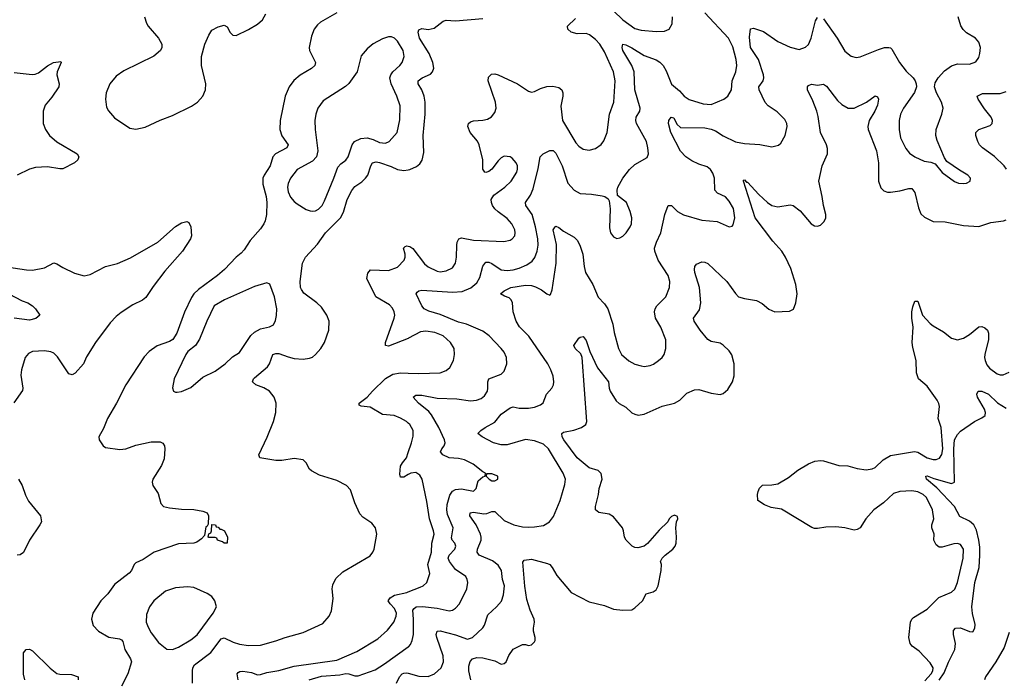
# Model space of a CAD drawing. Header units: inches. Extents: x 1682530 to 1839546, y 640742 to 791647.
# Tile 736 of 923: x 1827446 to 1833918, y 694414 to 698752. Entities that reach past the tile are written whole.
import ezdxf

# ---------------------------------------------------------------- set-up
doc = ezdxf.new("R2010")
doc.units = ezdxf.units.IN
doc.header["$MEASUREMENT"] = 0
doc.layers.add('B8629', color=7, linetype='Continuous')
doc.layers.add('B8639', color=7, linetype='Continuous')

msp = doc.modelspace()

# ---------------------------------------------------------------- linework, layer by layer
at = {"layer": 'B8629', "color": 5}
for points, elevation in [([(1829530, 698797), (1829424.3, 698735.7), (1829402.6, 698717.4), (1829381.1, 698690), (1829363.1, 698643.1), (1829349.1, 698570), (1829350.3, 698550), (1829390.3, 698470), (1829387, 698450), (1829363.1, 698430), (1829290, 698387.1), (1829247.9, 698352.1), (1829216.9, 698310), (1829190, 698249.3), (1829158.6, 698090), (1829156, 698030), (1829168.8, 697988.8), (1829211.7, 697930), (1829201.1, 697910), (1829127, 697870), (1829109.3, 697850.7), (1829092.2, 697790), (1829052.1, 697730), (1829044.1, 697710), (1829044.5, 697670), (1829065.7, 697590), (1829070.2, 697550), (1829068.6, 697470), (1829060.6, 697430), (1829051.8, 697410), (1829030, 697375.6), (1828960.6, 697299.4), (1828921.6, 697238.4), (1828902.8, 697217.2), (1828868.9, 697190), (1828791.4, 697110), (1828745.8, 697070), (1828621.2, 696978.8), (1828590.1, 696950), (1828574.4, 696925.6), (1828530, 696827.8), (1828479.2, 696690), (1828453.2, 696650), (1828430, 696635.5), (1828350, 696606.5), (1828296.9, 696570), (1828264.4, 696535.6), (1828144.2, 696350), (1828082, 696230), (1828022.8, 696130), (1827996.5, 696063.5), (1827965.5, 696010), (1827968.7, 695988.7), (1827994.8, 695950), (1828010, 695939.1), (1828105.4, 695925.4), (1828144, 695930), (1828210, 695953.8), (1828310, 695976.5), (1828370, 695976.9), (1828387.9, 695967.9), (1828397.8, 695950), (1828400.2, 695930), (1828394.8, 695865.2), (1828378.7, 695821.3), (1828320.5, 695730), (1828316.3, 695710), (1828322, 695690), (1828356.9, 695636.9), (1828374.9, 695570), (1828391.9, 695551.9), (1828430, 695542.4), (1828510, 695532.4), (1828590, 695530.4), (1828650, 695520.7), (1828678, 695510), (1828686.8, 695490), (1828684.7, 695435.3), (1828678, 695422), (1828670, 695418), (1828659.8, 695360.2), (1828642, 695338), (1828610, 695316.2), (1828590.3, 695309.7), (1828490, 695306.4), (1828330, 695249.8), (1828256.9, 695203.1), (1828210, 695180.4), (1828198.9, 695170), (1828180.3, 695130), (1828166.5, 695113.5), (1828070, 695036.9), (1828024.5, 694975.5), (1827979.6, 694930), (1827927.2, 694850), (1827918, 694810), (1827929.1, 694769.1), (1827963.8, 694730), (1828032.4, 694692.4), (1828101.1, 694681.1), (1828114.5, 694674.5), (1828123.5, 694663.5), (1828138.3, 694610), (1828175, 694550), (1828181.2, 694530), (1828156.6, 694450), (1828114.4, 694370)], 620), ([(1828267.2, 698770), (1828279, 698730), (1828290.2, 698710), (1828357.6, 698630), (1828379.7, 698590), (1828381.2, 698570), (1828371.4, 698550), (1828327.5, 698512.5), (1828130, 698415.5), (1828080, 698380), (1828039, 698330), (1828014.7, 698270), (1828009.3, 698230), (1828017.1, 698177.1), (1828030, 698153.7), (1828070, 698106), (1828170, 698038.4), (1828210, 698032.4), (1828270, 698046), (1828368.8, 698091.2), (1828450, 698121.2), (1828575.9, 698184.1), (1828614, 698210), (1828649.6, 698250), (1828668, 698290), (1828669.7, 698330), (1828642, 698450), (1828640.3, 698510), (1828663.9, 698590), (1828690, 698650.6), (1828710, 698682.4), (1828750, 698705.7), (1828790, 698716.4), (1828810, 698704), (1828830, 698667.3), (1828847.3, 698650), (1828870, 698648.2), (1828950, 698686.4), (1829010, 698722.3), (1829041, 698750), (1829063.5, 698790)], 620), ([(1827410, 698405.5), (1827528.6, 698391.4), (1827546.9, 698393.1), (1827570, 698402.4), (1827630, 698448.2), (1827667.6, 698470), (1827716.7, 698476.7), (1827719.1, 698470), (1827691.7, 698410), (1827691, 698389), (1827706.4, 698330), (1827704, 698310), (1827657.8, 698242.2), (1827613.8, 698190), (1827601.5, 698150), (1827600.9, 698070), (1827615.6, 698030), (1827642.8, 697990), (1827690, 697948.4), (1827823.1, 697870), (1827834.7, 697850), (1827828.9, 697830), (1827806.4, 697810), (1827730, 697771.6), (1827710, 697770.7), (1827630, 697785.2), (1827550, 697781), (1827510, 697768.3), (1827430, 697729.2)], 580), ([(1828581.7, 694390), (1828581.3, 694470), (1828584.1, 694490), (1828595.2, 694510), (1828701.7, 694590), (1828770, 694680.6), (1828790, 694688.1), (1828850, 694659.1), (1828890, 694646.5), (1828950, 694637.8), (1829030, 694638.4), (1829130, 694667), (1829190, 694689.5), (1829310, 694721.2), (1829438.5, 694781.5), (1829480.5, 694830), (1829494.9, 694865.1), (1829506.3, 694946.3), (1829499.7, 695010), (1829505.1, 695034.9), (1829523.6, 695076.4), (1829570, 695120.9), (1829750, 695227.4), (1829767.2, 695250), (1829775.3, 695270), (1829793.5, 695370), (1829785.4, 695410), (1829760.4, 695440.4), (1829701.7, 695481.7), (1829682.6, 695502.6), (1829650, 695575.6), (1829619.7, 695659.7), (1829594, 695690), (1829530, 695721.5), (1829417.5, 695757.5), (1829364.8, 695784.8), (1829350, 695796.2), (1829330, 695838), (1829310, 695856.9), (1829250, 695865.7), (1829170, 695854), (1829130, 695853.8), (1829024.5, 695870), (1829016.9, 695890), (1829073.1, 696006.9), (1829114.5, 696110), (1829129, 696170), (1829131.6, 696230), (1829118.9, 696270), (1829088.3, 696308.3), (1829050, 696331.2), (1828998.7, 696350), (1828976.8, 696370), (1828983.1, 696390), (1828990, 696397.2), (1829074.6, 696470), (1829087.9, 696490), (1829110, 696550.2), (1829130, 696557.7), (1829150, 696555.9), (1829210, 696534), (1829250, 696525), (1829310, 696520.2), (1829350, 696525.3), (1829370, 696533.4), (1829390.7, 696549.3), (1829424.4, 696590), (1829448.6, 696630), (1829478, 696710), (1829480.4, 696770), (1829466, 696810), (1829430, 696860.5), (1829398.9, 696890), (1829314.6, 696954.6), (1829297.6, 696977.6), (1829291.7, 696991.7), (1829289.1, 697030), (1829306, 697150), (1829324.8, 697190), (1829404.3, 697275.7), (1829455.9, 697350), (1829554.8, 697450), (1829574.1, 697485.9), (1829597.7, 697570), (1829630, 697627.8), (1829650, 697655.6), (1829694.6, 697685.4), (1829719.8, 697710), (1829733.3, 697730), (1829753.6, 697790), (1829764.7, 697810), (1829790, 697817.8), (1829810, 697813.4), (1829887.2, 697787.2), (1829930, 697766.5), (1829970, 697759.2), (1830000, 697764.1)], 620), ([(1827331.2, 697131.2), (1827490, 697106.7), (1827530, 697104.4), (1827610, 697119.5), (1827670, 697152.9), (1827690, 697147.4), (1827730, 697121.5), (1827805.4, 697085.4), (1827870, 697067.6), (1827910, 697075.5), (1828010, 697129.3), (1828090, 697149.3), (1828175, 697185), (1828355.1, 697290), (1828470, 697392.2), (1828510, 697416.3), (1828544.7, 697424.7), (1828557.3, 697417.3), (1828570.4, 697390.4), (1828574.6, 697330), (1828568, 697310), (1828516.9, 697230), (1828400.8, 697099.2), (1828322.4, 696997.6), (1828274.8, 696925.2), (1828252.5, 696907.5), (1828190, 696877.1), (1828113.9, 696826.1), (1828080.2, 696799.8), (1828041.2, 696758.8), (1827943.5, 696630), (1827885.9, 696534.1), (1827866.5, 696490), (1827810, 696428), (1827790, 696416.9), (1827770, 696423.6), (1827693.9, 696533.9), (1827670, 696558.7), (1827650, 696568.7), (1827610, 696575), (1827530, 696569.7), (1827503.8, 696556.2), (1827481.7, 696530), (1827457, 696450), (1827453.7, 696413.7), (1827467.6, 696330), (1827465.3, 696314.7), (1827408, 696232)], 580), ([(1830000, 696656.5), (1829870, 696606), (1829850, 696609.5), (1829849.8, 696630), (1829906.4, 696790), (1829910.8, 696810), (1829907.2, 696830), (1829895.7, 696855.7), (1829877.1, 696877.1), (1829786, 696930), (1829728.3, 697050), (1829733.9, 697086.1), (1829753, 697107), (1829870, 697102.3), (1829930, 697125), (1829972.5, 697170), (1829979.8, 697190), (1829980.3, 697210), (1829969.6, 697250.4), (1829978.9, 697261.1), (1829990, 697264.9), (1830000, 697262.9)], 580), ([(1827375.5, 696950), (1827462.8, 696902.8), (1827498.8, 696890), (1827530.6, 696870), (1827550.8, 696850), (1827578, 696810), (1827552.8, 696787.2), (1827510, 696776), (1827410, 696789.7)], 560), ([(1830000, 696098.9), (1829988, 696110), (1829950, 696132.7), (1829908.3, 696148.3), (1829830, 696155.8), (1829750, 696204.7), (1829691.5, 696211.5), (1829678, 696218), (1829677.6, 696230), (1829730, 696269.2), (1829764.2, 696310), (1829850, 696393.2), (1829898.8, 696421.2), (1829950, 696429.4), (1830000, 696427.4)], 580), ([(1830000, 695760.7), (1829970, 695743.5), (1829950, 695744.2), (1829944.5, 695764.5), (1829950, 695816.9), (1829961.6, 695838.4), (1829987.7, 695870), (1830000, 695906.5)], 580), ([(1827439, 695730), (1827463.2, 695690), (1827484.3, 695624.3), (1827505, 695585), (1827583.1, 695490), (1827588.5, 695450), (1827579.5, 695430), (1827510.2, 695329.8), (1827471.2, 695248.8), (1827450, 695234), (1827430, 695231.6)], 580), ([(1828882, 694410), (1828874.6, 694450), (1828881.1, 694458.9), (1828893.3, 694466.7), (1828912.2, 694467.8), (1828970, 694459.7), (1829010, 694444.1), (1829030, 694445.2), (1829070, 694459), (1829150, 694472.4), (1829250, 694500.9), (1829530, 694540.6), (1829663, 694597), (1829799.5, 694680.5), (1829862.8, 694737.2), (1829905, 694790), (1829921.4, 694830), (1829921.8, 694850), (1829910, 694880.4), (1829880.3, 694910), (1829868.9, 694930), (1829880.3, 694950), (1829910, 694966.7), (1829990, 694985.3), (1830000, 694989.3)], 580), ([(1827479.2, 694410), (1827471.6, 694448.4), (1827471.4, 694588.6), (1827489.2, 694610), (1827510, 694612), (1827530, 694601.1), (1827647.2, 694487.2), (1827690, 694453.5), (1827710, 694448.3), (1827786.1, 694446.1), (1827830.3, 694430), (1827830.2, 694410)], 580), ([(1829349.4, 694410.6), (1829430, 694435.5), (1829550, 694443.1), (1829590, 694451.9), (1829610, 694450.8), (1829650, 694437.4), (1829670, 694437.7), (1829782.6, 694477.4), (1829844.8, 694515.2), (1830000, 694627.4)], 560), ([(1829922.3, 694390), (1829942.2, 694430), (1829961, 694450), (1829970, 694455.8), (1829990, 694457.7), (1830000, 694454.9)], 540)]:
    msp.add_lwpolyline(points, dxfattribs=dict(at, elevation=elevation))
for points, elevation in [([(1829890, 698639.5), (1829870, 698639.5), (1829830, 698626), (1829770, 698592.7), (1829730, 698559.3), (1829690, 698514), (1829664.9, 698410), (1829610, 698333), (1829586.8, 698313.2), (1829441.1, 698218.9), (1829406, 698170), (1829393.4, 698130), (1829387, 698090), (1829388.7, 698030), (1829406.8, 697890), (1829398, 697850), (1829370, 697822), (1829270, 697766.6), (1829225.5, 697710), (1829210, 697674), (1829206.7, 697650), (1829210, 697620.7), (1829225.1, 697585.1), (1829250, 697555.8), (1829270, 697540.4), (1829330, 697503), (1829355.1, 697495.1), (1829370, 697492.2), (1829390, 697495.3), (1829410, 697505.7), (1829434.7, 697530), (1829450, 697560.5), (1829511.9, 697710), (1829537.3, 697782.7), (1829556.5, 697803.5), (1829590, 697828.8), (1829605.7, 697850), (1829631.5, 697928.5), (1829646.9, 697950), (1829689.2, 697970.8), (1829730, 697975.3), (1829770, 697964.8), (1829810, 697945.4), (1829850, 697939.1), (1829874.7, 697950), (1829928.2, 698010), (1829945.6, 698094.4), (1829945.9, 698185.9), (1829924.2, 698250), (1829888.4, 698330), (1829879.7, 698370), (1829884.7, 698390), (1829898, 698410), (1829945.4, 698450), (1829961, 698470), (1829973.7, 698510), (1829965.7, 698550), (1829930, 698611.8), (1829910, 698629.5)], 640), ([(1829070, 697022), (1828990, 696998.3), (1828792.7, 696910), (1828725.3, 696870), (1828675.9, 696770), (1828628.1, 696651.9), (1828601.6, 696610), (1828552.4, 696570), (1828537.4, 696550), (1828462, 696390), (1828451, 696331), (1828458, 696310), (1828470, 696302.8), (1828482, 696302), (1828510, 696308), (1828570, 696333.4), (1828650, 696402), (1828730, 696440.5), (1828797, 696490), (1828845.1, 696534.9), (1828890, 696563.8), (1828965.4, 696674.6), (1828990, 696697.6), (1829030, 696719.5), (1829087, 696733), (1829114, 696746), (1829126.6, 696773.4), (1829133.8, 696806.2), (1829135.6, 696850), (1829121.6, 696930), (1829090, 697012.7)], 640), ([(1828762, 695402), (1828770, 695402), (1828791.3, 695390), (1828811, 695350), (1828810, 695308.7), (1828790, 695309.2), (1828779, 695319), (1828746, 695330), (1828742, 695342), (1828730, 695346), (1828690, 695346), (1828686, 695350), (1828688.4, 695371.6), (1828702, 695378), (1828706, 695390), (1828708, 695432), (1828734, 695430), (1828738, 695418), (1828750, 695414)], 620), ([(1828550, 695023.5), (1828470, 695016.2), (1828405.6, 694994.4), (1828328.2, 694930), (1828300.4, 694890), (1828279.9, 694840.1), (1828278.5, 694790), (1828290, 694756.3), (1828310, 694719.3), (1828357.5, 694657.5), (1828413, 694613), (1828450, 694610.4), (1828490, 694624.9), (1828570, 694674.3), (1828612.1, 694707.9), (1828717.4, 694850), (1828739.6, 694890), (1828729.7, 694930), (1828710, 694959.6), (1828678.8, 694978.8), (1828590, 695017.2)], 640)]:
    msp.add_lwpolyline(points, close=True, dxfattribs=dict(at, elevation=elevation))
at = {"layer": 'B8639', "color": 5}
for points, elevation in [([(1831350, 698809.3), (1831410, 698750.2), (1831490, 698695), (1831530, 698684.1), (1831630, 698673.6), (1831683.5, 698676.5), (1831714.5, 698690), (1831735.5, 698724.5), (1831737.6, 698770)], 580), ([(1830000, 694627.4), (1830003.6, 694630), (1830015.9, 694644.1), (1830026.6, 694670), (1830033.8, 694710), (1830035.6, 694810), (1830029.2, 694870), (1830038.9, 694881.1), (1830051.8, 694890), (1830093.7, 694893.7), (1830190, 694883), (1830270, 694865.8), (1830290, 694868.9), (1830310, 694882), (1830336.9, 694910), (1830386, 695010), (1830391.1, 695050), (1830388.3, 695070), (1830378.7, 695090), (1830310, 695137.1), (1830270.6, 695190), (1830263.4, 695210), (1830269.8, 695230), (1830306, 695270), (1830313.8, 695290), (1830305.3, 695310), (1830289, 695330), (1830285.1, 695345.1), (1830294.5, 695410), (1830258.4, 695498.4), (1830253.3, 695530), (1830256.1, 695563.9), (1830273.9, 695626.1), (1830290, 695651.1), (1830310, 695662.5), (1830350, 695667.8), (1830430, 695650.7), (1830446.6, 695670), (1830460.5, 695719.5), (1830490, 695746), (1830506, 695750), (1830508, 695770), (1830490, 695779), (1830426, 695830), (1830370, 695857.4), (1830330, 695867.4), (1830270, 695869.8), (1830227.6, 695890), (1830211.5, 695910), (1830219.7, 695930), (1830235.4, 695950), (1830242.2, 695970), (1830239.2, 695990), (1830201.4, 696070), (1830152.7, 696152.7), (1830134.9, 696174.9), (1830066.9, 696230), (1830032.3, 696270), (1830050, 696282.4), (1830090, 696283.9), (1830190, 696262.7), (1830319, 696259), (1830410, 696244.6), (1830448.7, 696250), (1830478.8, 696261.2), (1830502.3, 696277.7), (1830520.5, 696310), (1830524.2, 696330), (1830522.4, 696370), (1830529.6, 696390), (1830610, 696420.3), (1830630, 696440.5), (1830647.1, 696490), (1830645.4, 696530), (1830630, 696566.6), (1830611.2, 696590), (1830532.7, 696672.7), (1830490, 696704.7), (1830382.9, 696750), (1830330, 696763.4), (1830210, 696813.6), (1830135.6, 696835.6), (1830105.1, 696850), (1830089.6, 696870), (1830051.6, 696950), (1830058.9, 696961.1), (1830069.3, 696970), (1830090, 696973.1), (1830290, 696961.2), (1830354.3, 696965.7), (1830410.4, 696989.6), (1830450, 697021.5), (1830470, 697057.6), (1830490, 697130.4), (1830510, 697157.2), (1830530, 697157.1), (1830550, 697149.2), (1830610, 697107.2), (1830650, 697102.5), (1830690, 697107.4), (1830730, 697118.6), (1830779, 697141), (1830815, 697165), (1830832, 697188), (1830848.4, 697230), (1830853.6, 697270), (1830852.5, 697310), (1830836.4, 697390), (1830813.9, 697470), (1830773.5, 697530), (1830769.7, 697550), (1830802.9, 697597.1), (1830820.4, 697639.6), (1830853.3, 697773.3), (1830867.1, 697850), (1830886.8, 697870), (1830930, 697892.4), (1830952.7, 697892.7), (1830970, 697875.3), (1831011.5, 697790), (1831050, 697676.4), (1831090, 697630.3), (1831130, 697609), (1831205.1, 697605.1), (1831274, 697594), (1831292, 697590), (1831314.8, 697574.8), (1831321, 697561), (1831327.9, 697507.9), (1831323.4, 697383.4), (1831330.3, 697350.3), (1831350, 697324), (1831370, 697313), (1831390, 697317.1), (1831410, 697328.4), (1831433, 697350), (1831459.7, 697390), (1831466.6, 697410), (1831469.6, 697450), (1831459.5, 697490), (1831434.5, 697550), (1831375.3, 697595.3), (1831372.7, 697630), (1831377, 697650), (1831409.7, 697710), (1831453.6, 697766.4), (1831490, 697799), (1831570, 697845.5), (1831579.6, 697870), (1831575.6, 697910), (1831565.4, 697950), (1831501.3, 698070), (1831495.2, 698090), (1831498.9, 698110), (1831522.3, 698150), (1831524.7, 698170), (1831488.7, 698291.3), (1831486, 698410), (1831470.4, 698450.4), (1831410.8, 698550), (1831405.5, 698570), (1831409.8, 698590.2), (1831430, 698587.6), (1831470, 698567.5), (1831550, 698516.6), (1831628.6, 698488.6), (1831653.5, 698473.5), (1831675.4, 698450), (1831695.6, 698415.6), (1831730, 698327.1), (1831783.1, 698283.1), (1831814, 698250), (1831846.8, 698226.8), (1831937.6, 698197.6), (1831990, 698194.4), (1832073.2, 698230), (1832101.2, 698250), (1832123.7, 698290), (1832129.6, 698350), (1832152.8, 698410), (1832159.7, 698450), (1832156, 698490), (1832133.9, 698573.9), (1832104.7, 698630), (1831950, 698796.3)], 560), ([(1830000, 694454.9), (1830070, 694435.6), (1830130, 694433.6), (1830173, 694450), (1830216.5, 694490), (1830231.4, 694530), (1830229.8, 694569.8), (1830187.1, 694690), (1830183.4, 694710), (1830189.1, 694730.9), (1830210, 694733.4), (1830310, 694706.8), (1830390, 694678), (1830422.2, 694690), (1830490, 694753.1), (1830500.7, 694770), (1830522.3, 694837.7), (1830580.5, 694890), (1830612.7, 694927.3), (1830626.6, 694970), (1830633, 695030), (1830619.3, 695070), (1830613.2, 695130), (1830590, 695166), (1830552.7, 695192.7), (1830466, 695230), (1830453.7, 695250), (1830455.3, 695270), (1830478.8, 695330), (1830479.3, 695350), (1830475.3, 695370), (1830445.7, 695430), (1830405.8, 695490), (1830408, 695510), (1830430, 695512.5), (1830497.9, 695502.1), (1830515.8, 695504.2), (1830550, 695517.2), (1830570, 695516.9), (1830630, 695458.6), (1830694, 695430), (1830750, 695417.2), (1830790, 695414.4), (1830830, 695416.1), (1830890, 695426.7), (1830927.8, 695450), (1830954.6, 695485.4), (1830997.8, 695590), (1831030, 695696), (1831032.9, 695730), (1831019, 695770), (1830922.5, 695930), (1830890, 695960.7), (1830830, 695982.5), (1830770, 695990.8), (1830650, 695956.8), (1830610, 695955.6), (1830560.9, 695970), (1830486, 696010), (1830458, 696030), (1830476.2, 696050), (1830505.7, 696070), (1830570, 696104.6), (1830610, 696158.9), (1830670, 696200.7), (1830690, 696206.2), (1830730, 696198.5), (1830790, 696197.6), (1830830, 696204.4), (1830870, 696218.4), (1830886.7, 696233.3), (1830909.6, 696290), (1830944.5, 696330), (1830954.5, 696350), (1830957.6, 696370), (1830951.7, 696408.3), (1830937.7, 696450), (1830917.7, 696490), (1830791.8, 696671.8), (1830732, 696732), (1830709.1, 696769.1), (1830688.7, 696830), (1830684.5, 696890), (1830676.8, 696910), (1830662.6, 696922.6), (1830633.3, 696933.3), (1830607.3, 696950), (1830629.6, 696970), (1830674.7, 696990), (1830770, 697006.1), (1830810, 697003.1), (1830835.7, 696995.7), (1830876.2, 696976.2), (1830910, 696948.5), (1830930, 696940.7), (1830934.3, 696945.7), (1830945.3, 696974.7), (1830971.4, 697150), (1830974.6, 697274.6), (1830952.3, 697370), (1830965.2, 697390), (1830970, 697393.4), (1830990, 697384.9), (1831020.3, 697360.3), (1831090, 697321.3), (1831110, 697302.4), (1831128, 697270), (1831148.6, 697210), (1831155.5, 697130), (1831165.9, 697090), (1831212.6, 697010), (1831247.5, 696927.5), (1831290, 696883.7), (1831312.6, 696850), (1831345.3, 696750), (1831354.5, 696694.5), (1831382.6, 696590), (1831402.4, 696550), (1831450, 696508.8), (1831490, 696487.2), (1831530, 696474.9), (1831550, 696471.8), (1831590, 696478), (1831612.7, 696487.3), (1831645.1, 696510), (1831669.6, 696530), (1831682, 696550), (1831692.2, 696590), (1831693.9, 696646.1), (1831660.9, 696730), (1831626, 696790), (1831618.7, 696830), (1831622, 696850), (1831634.2, 696870), (1831693.5, 696930), (1831716.8, 696990), (1831719.3, 697030), (1831707.4, 697070), (1831643.1, 697170), (1831620.4, 697230), (1831618.2, 697250), (1831630.7, 697289.3), (1831659.8, 697350), (1831685.6, 697470), (1831708.9, 697531.1), (1831730, 697530.3), (1831770.3, 697490), (1831810, 697468.5), (1831930, 697433.6), (1832030, 697424.2), (1832110, 697390.6), (1832130, 697394.8), (1832136.1, 697403.9), (1832146.3, 697450), (1832137.2, 697510), (1832110, 697559.7), (1832086.1, 697586.1), (1832032, 697612), (1832015.3, 697630), (1832013.8, 697710), (1832002.4, 697742.4), (1831987.2, 697767.2), (1831964.3, 697784.3), (1831910, 697801.5), (1831863.3, 697823.3), (1831824, 697850), (1831790, 697887.8), (1831726.2, 698010), (1831709.8, 698070), (1831712, 698090), (1831728.2, 698111.8), (1831745.8, 698105.8), (1831765.2, 698065.2), (1831790, 698043.6), (1831950, 698039.8), (1831990, 698032.7), (1832020.4, 698020.4), (1832070, 697989.3), (1832151.8, 697948.2), (1832210, 697938.2), (1832311.3, 697931.3), (1832390, 697916.4), (1832434, 697926), (1832450, 697940.7), (1832476.9, 697990), (1832491.1, 698048.9), (1832488, 698070), (1832474.9, 698094.9), (1832425.5, 698145.5), (1832366.5, 698186.5), (1832346.7, 698206.7), (1832305.6, 698290), (1832303.5, 698310), (1832331.8, 698350), (1832336.2, 698370), (1832334, 698390), (1832302.9, 698490), (1832248.7, 698570), (1832243.1, 698636.9), (1832249.1, 698690.9), (1832270, 698697.1), (1832334.4, 698674.4), (1832430, 698607.6), (1832510, 698570.2), (1832570, 698557), (1832610, 698570.3), (1832630, 698588.4), (1832648.6, 698631.4), (1832676.5, 698743.5), (1832690, 698766.4)], 540), ([(1830000, 697262.9), (1830010, 697260.8), (1830030, 697247.4), (1830107, 697147), (1830130, 697127.6), (1830190, 697098), (1830210, 697094.7), (1830250, 697100.7), (1830290, 697121.1), (1830310.9, 697150), (1830318.2, 697190), (1830318.7, 697270), (1830321.7, 697290), (1830331.5, 697310), (1830350, 697317.8), (1830430, 697302.4), (1830627.2, 697292.8), (1830670, 697302.6), (1830683.7, 697310), (1830699.6, 697330), (1830703, 697350), (1830699.7, 697370), (1830681, 697410), (1830650, 697443.9), (1830590, 697487.8), (1830570, 697508.7), (1830554.2, 697530), (1830546.3, 697550), (1830546, 697570), (1830562.8, 697597.2), (1830634.3, 697650), (1830677.2, 697690), (1830713.7, 697750), (1830719.1, 697770), (1830717.2, 697790), (1830708.4, 697810), (1830682.4, 697842.4), (1830670, 697851.1), (1830630, 697853.7), (1830610, 697843.5), (1830590, 697824), (1830550.1, 697769.9), (1830530, 697752.8), (1830510, 697746.6), (1830502.7, 697750), (1830491.2, 697770), (1830489.8, 697830), (1830466.9, 697930), (1830454.2, 697954.2), (1830406.5, 698010), (1830391.6, 698050), (1830396.4, 698070), (1830410, 698080.7), (1830430, 698086.2), (1830489.8, 698090.2), (1830521.3, 698098.7), (1830547.9, 698112.1), (1830570, 698140.7), (1830577.2, 698170), (1830573.8, 698210), (1830526, 698350), (1830527.1, 698372.9), (1830546.8, 698393.2), (1830570, 698396.2), (1830590, 698389.3), (1830718, 698330), (1830790, 698282.4), (1830810, 698275.5), (1830830, 698279.2), (1830870, 698299.8), (1830910, 698312.2), (1830950, 698314.6), (1830990, 698306.5), (1831010.3, 698290), (1831016.5, 698270), (1831016.5, 698250), (1831003.4, 698183.4), (1831013.1, 698090), (1831101.3, 697941.3), (1831120.6, 697920.6), (1831150, 697901.1), (1831190, 697894.9), (1831230, 697904.2), (1831268.8, 697931.2), (1831285.5, 697954.5), (1831308.2, 698010), (1831322.7, 698130), (1831351.9, 698210), (1831359.8, 698350), (1831349, 698410), (1831290, 698540.5), (1831259.2, 698590), (1831230, 698621.7), (1831192.1, 698652.1), (1831170, 698662), (1831110, 698659.8), (1831070, 698669.8), (1831049.7, 698690), (1831047.3, 698710), (1831099.6, 698760.4)], 580), ([(1830000, 697764.1), (1830010, 697765.8), (1830053.5, 697786.5), (1830075.7, 697804.3), (1830091.9, 697828.1), (1830102.4, 697877.6), (1830097.3, 697990), (1830110.5, 698130.5), (1830110.5, 698210), (1830105, 698250), (1830089.1, 698290), (1830065.5, 698330), (1830066.2, 698350), (1830091, 698369), (1830145.2, 698394.8), (1830160.4, 698410), (1830167.5, 698432.5), (1830160.7, 698470), (1830137.7, 698530), (1830073.1, 698630), (1830065.2, 698670), (1830070, 698686), (1830090, 698694.8), (1830130, 698688.3), (1830170, 698696.6), (1830230, 698741.2), (1830250, 698749.5), (1830310, 698745.3), (1830490, 698759)], 620), ([(1832730, 698758.4), (1832818.9, 698630), (1832870, 698545.3), (1832911.9, 698511.9), (1832944.3, 698504.3), (1832970, 698508.4), (1833090, 698556.8), (1833130, 698568.3), (1833158, 698570), (1833170, 698567), (1833178.5, 698558.5), (1833229.5, 698469.5), (1833273.3, 698413.3), (1833319.5, 698370), (1833332.9, 698350), (1833338.5, 698330), (1833339.6, 698310), (1833327.7, 698272.3), (1833254.3, 698170), (1833236.5, 698130), (1833226.7, 698090), (1833226.7, 698030), (1833234.5, 697974.5), (1833270, 697904.9), (1833294.1, 697874.1), (1833330, 697850.4), (1833390, 697821.3), (1833435.8, 697815.8), (1833463.4, 697803.4), (1833510, 697747.7), (1833590, 697687.7), (1833617.5, 697677.5), (1833650, 697675.5), (1833670, 697676.3), (1833692.7, 697690), (1833694.5, 697710), (1833678, 697730), (1833622.6, 697762.6), (1833540.1, 697820.1), (1833524.2, 697844.2), (1833476.8, 697956.8), (1833468.5, 697990), (1833470.8, 698030), (1833507.4, 698130), (1833515.1, 698170), (1833505.1, 698210), (1833471.1, 698270), (1833459.7, 698310), (1833463.5, 698336.5), (1833483.5, 698370), (1833525, 698415), (1833570, 698447.8), (1833610, 698461.5), (1833690, 698459.5), (1833730, 698475.5), (1833750, 698502.8), (1833756.9, 698530), (1833760.5, 698570), (1833750, 698605.2), (1833729.5, 698630), (1833670, 698666.6), (1833648.4, 698688.4), (1833632.5, 698712.5), (1833613.5, 698770)], 540), ([(1830411.2, 694410), (1830398.8, 694470), (1830398.7, 694501.3), (1830407.9, 694532.1), (1830422.9, 694550), (1830450, 694558.6), (1830490, 694556.5), (1830570, 694536.5), (1830610, 694514.9), (1830630, 694518), (1830643.7, 694530), (1830660.7, 694570), (1830690, 694613.4), (1830750, 694643), (1830770, 694643.8), (1830790, 694637.3), (1830810, 694640.7), (1830830, 694660.7), (1830834.7, 694670), (1830835.1, 694690), (1830822.6, 694730), (1830822.6, 694750), (1830830.9, 694790), (1830827.2, 694810), (1830801.4, 694870), (1830779.6, 694939.6), (1830767.3, 695027.3), (1830754.2, 695185.8), (1830761.7, 695198.3), (1830810, 695203.6), (1830916.3, 695176.3), (1830930, 695168.5), (1830947, 695150), (1830976.5, 695096.5), (1831070, 694985.3), (1831190, 694924.4), (1831290, 694899.6), (1831350, 694875.8), (1831411.3, 694868.7), (1831470, 694872.2), (1831490, 694884.9), (1831538.7, 694930), (1831564.5, 694975.5), (1831610, 694988.8), (1831630, 695002), (1831642.8, 695030), (1831662.6, 695130), (1831663.5, 695170), (1831658.9, 695190), (1831669.7, 695210), (1831688.5, 695230), (1831739.8, 695270), (1831753.8, 695290), (1831760.3, 695310), (1831763.1, 695350), (1831758, 695410), (1831764, 695450), (1831772.7, 695470), (1831770, 695486), (1831750, 695493.2), (1831730, 695484), (1831716, 695470), (1831706.8, 695450), (1831650, 695394.5), (1831573.4, 695306.6), (1831550, 695289.7), (1831510, 695278.3), (1831490, 695281.3), (1831472.7, 695290), (1831431.6, 695330), (1831421.1, 695350), (1831415.4, 695390), (1831407.8, 695410), (1831350, 695482.9), (1831319.8, 695499.8), (1831252.1, 695512.1), (1831229.8, 695529.8), (1831229.7, 695550), (1831249.8, 695630), (1831254, 695670), (1831274.7, 695730), (1831267.3, 695767.3), (1831248.3, 695788.3), (1831190, 695805.7), (1831110, 695871), (1831023.7, 695990), (1831012.5, 696010), (1831009.7, 696030), (1831021.2, 696038.8), (1831088.3, 696051.7), (1831139.7, 696070), (1831166.2, 696090), (1831174.2, 696110), (1831142.3, 696530), (1831133.8, 696553.8), (1831097, 696590), (1831089.3, 696610), (1831122.3, 696657.7), (1831130, 696664.9), (1831150, 696667.7), (1831170, 696643), (1831193.1, 696570), (1831243.6, 696463.6), (1831316.5, 696370), (1831320.2, 696330), (1831327.2, 696310), (1831365.7, 696245.7), (1831387.1, 696227.1), (1831430, 696203.1), (1831470, 696166.4), (1831490, 696157), (1831512, 696152), (1831550, 696157.4), (1831668.9, 696211.1), (1831750, 696231.4), (1831784.2, 696250), (1831830, 696295.3), (1831881.7, 696318.3), (1831910, 696319.5), (1831990, 696296), (1832050, 696286.4), (1832070, 696293), (1832099.8, 696320.2), (1832131.1, 696370), (1832142.2, 696410), (1832142.4, 696490), (1832127.8, 696547.8), (1832110, 696573.6), (1832070, 696612.6), (1832050, 696624), (1831990, 696636.9), (1831970, 696649.5), (1831918.7, 696710), (1831878.7, 696770), (1831875.1, 696790), (1831915, 696845), (1831923.1, 696890), (1831915.3, 696990), (1831884.7, 697090), (1831880.5, 697110), (1831882.9, 697130), (1831895.1, 697144.9), (1831930, 697159.3), (1831950, 697157.1), (1831970, 697148.2), (1832094.9, 697030), (1832150, 696950.4), (1832170.3, 696930.3), (1832210, 696918), (1832290, 696904.9), (1832325.3, 696885.3), (1832370, 696848.8), (1832410, 696830.3), (1832505.4, 696834.6), (1832531.2, 696848.8), (1832548, 696890), (1832557.2, 696950), (1832547.2, 697010), (1832514.8, 697114.8), (1832479.8, 697190), (1832454.6, 697230), (1832395.3, 697295.3), (1832279.9, 697450), (1832203.7, 697690), (1832204.1, 697695.9), (1832210, 697698.8), (1832224.1, 697684.1), (1832230, 697684.4), (1832303.3, 697603.3), (1832361.1, 697550), (1832390, 697530.3), (1832430, 697520.3), (1832510, 697534.9), (1832530, 697530.5), (1832575.4, 697495.4), (1832647.4, 697410), (1832670, 697396), (1832690, 697394.9), (1832710, 697400.4), (1832734.2, 697425.8), (1832744, 697450), (1832744.4, 697470), (1832728.5, 697530), (1832721, 697590), (1832699.6, 697690), (1832719.7, 697790), (1832755.1, 697870), (1832755.3, 697904.7), (1832748.4, 697930), (1832709.8, 698010), (1832694.7, 698114.7), (1832685.3, 698150), (1832658.8, 698218.8), (1832623.7, 698290), (1832624.5, 698310), (1832630, 698318.8), (1832650, 698327.3), (1832690, 698320.5), (1832730, 698328), (1832750, 698315.5), (1832820.4, 698220.4), (1832850, 698194.4), (1832891.3, 698170), (1832930, 698170.2), (1833011.4, 698208.6), (1833070, 698250.6), (1833084, 698244), (1833090.3, 698230), (1833084, 698190), (1833066.9, 698150), (1833030.2, 698090), (1833021.5, 698050), (1833022.3, 698030), (1833078.7, 697890), (1833090.9, 697810), (1833090.2, 697690), (1833107.1, 697647.1), (1833126.6, 697626.6), (1833150, 697618.6), (1833170, 697617.8), (1833230, 697626.2), (1833290, 697642.4), (1833310, 697640.9), (1833330, 697616.3), (1833354.2, 697514.2), (1833370, 697476.3), (1833393.3, 697453.3), (1833450, 697424.9), (1833530, 697423.6), (1833650, 697398.9), (1833750, 697392.8), (1833830, 697417.3), (1833911.4, 697428.6), (1833930, 697436.3)], 520), ([(1833931.6, 697770), (1833917.6, 697790), (1833852.4, 697852.4), (1833773.7, 697910), (1833755.1, 697930), (1833744.7, 697950), (1833731.1, 697990), (1833730, 698010.6), (1833750.9, 698029.1), (1833824.9, 698055.1), (1833838.4, 698070), (1833839.6, 698090), (1833831.2, 698110), (1833786.6, 698166.6), (1833745.1, 698230), (1833739.6, 698250), (1833773.8, 698266.2), (1833890, 698267.3), (1833930, 698279)], 520), ([(1833395.9, 694404.1), (1833436.2, 694450), (1833448.3, 694470), (1833449.6, 694490), (1833430, 694523.7), (1833358.6, 694598.6), (1833312.7, 694632.7), (1833298.4, 694650), (1833289.7, 694690), (1833300.9, 694790), (1833309.7, 694810), (1833320, 694820), (1833410, 694876.5), (1833488.4, 694951.6), (1833570, 694987.6), (1833592.2, 695007.8), (1833610.7, 695050), (1833647.4, 695210), (1833649.7, 695269.7), (1833630, 695302), (1833610, 695307.6), (1833585.4, 695305.4), (1833510, 695284.2), (1833490, 695283.6), (1833470, 695299.3), (1833455.6, 695330), (1833456.4, 695370), (1833442.2, 695410), (1833440.4, 695430), (1833453.8, 695470), (1833445.5, 695530), (1833405.3, 695610), (1833385.4, 695630), (1833350, 695648), (1833310, 695652.8), (1833230, 695648.9), (1833190, 695635.9), (1833124.2, 695575.8), (1833061.2, 695530), (1833008, 695470), (1832970.1, 695409.9), (1832950, 695398.7), (1832930, 695395), (1832870, 695410.8), (1832810, 695418.2), (1832744.4, 695415.6), (1832690, 695406.6), (1832670, 695406.3), (1832652.5, 695412.5), (1832454.3, 695534.3), (1832385.1, 695545.1), (1832342.5, 695562.5), (1832298, 695590), (1832295.3, 695630), (1832299, 695650), (1832309.4, 695670.6), (1832329.4, 695690.6), (1832390, 695692.4), (1832430, 695700.8), (1832498.8, 695741.2), (1832561.3, 695790), (1832630, 695830.5), (1832671.5, 695848.5), (1832710, 695852.9), (1832730, 695850.3), (1832830, 695819.6), (1832890, 695817.8), (1832950, 695800.3), (1833010, 695791.7), (1833050, 695798), (1833070, 695807.2), (1833122.6, 695857.4), (1833170, 695886), (1833327.1, 695912.9), (1833350, 695907.3), (1833410.5, 695870), (1833450, 695860.5), (1833470, 695860.2), (1833491.6, 695868.4), (1833507.5, 695892.5), (1833514.8, 695930), (1833503.5, 696070), (1833483.1, 696130), (1833491, 696209), (1833487.3, 696227.3), (1833475.8, 696250), (1833410, 696342.9), (1833354, 696390), (1833339.7, 696430), (1833338.2, 696510), (1833316.1, 696596.1), (1833311.9, 696630), (1833318.8, 696730), (1833309.9, 696790.1), (1833309.9, 696830.1), (1833316.1, 696863.9), (1833330, 696902), (1833350, 696900.7), (1833380.6, 696810), (1833430, 696754.7), (1833450, 696738.3), (1833518.4, 696698.4), (1833570, 696657.8), (1833610, 696647.6), (1833650, 696657.4), (1833690, 696681.7), (1833750, 696732.2), (1833770, 696733.4), (1833790, 696724.9), (1833808.2, 696710), (1833813.4, 696690), (1833812.8, 696650), (1833790.4, 696550), (1833788.4, 696530), (1833793, 696510), (1833802.6, 696482.6), (1833819.9, 696459.9), (1833870, 696423), (1833890, 696416.3), (1833910, 696416.3), (1833950, 696434.9)], 480), ([(1830000, 696427.4), (1830070, 696424.6), (1830209.8, 696430.2), (1830250, 696444.4), (1830274.2, 696465.8), (1830297.2, 696510), (1830304.5, 696550), (1830300.8, 696590), (1830278, 696630), (1830230, 696673.8), (1830174.8, 696694.8), (1830116, 696704), (1830081.6, 696698.4), (1830002.5, 696657.5), (1830000, 696656.5)], 580), ([(1833490, 694409.5), (1833522.3, 694457.7), (1833550, 694527.8), (1833593.1, 694610), (1833597.6, 694650), (1833583.7, 694710), (1833584.5, 694735.5), (1833598, 694750), (1833630, 694753.2), (1833690, 694729), (1833710, 694726), (1833725.1, 694750), (1833725.7, 694774.3), (1833707.9, 694847.9), (1833704.9, 694890), (1833723.7, 695050), (1833752.3, 695150), (1833757.4, 695230), (1833756.9, 695283.1), (1833750.4, 695330.4), (1833734.3, 695394.3), (1833716.6, 695430), (1833690, 695455), (1833624.8, 695484.8), (1833590.5, 695550), (1833473.3, 695673.3), (1833405.3, 695730), (1833402.7, 695750), (1833410, 695753.1), (1833454.1, 695734.1), (1833570, 695702), (1833589.7, 695710.3), (1833586, 695930), (1833590.7, 695990), (1833610, 696024.9), (1833630, 696046), (1833721.3, 696110), (1833770, 696132.8), (1833792.1, 696150), (1833794.2, 696170), (1833787.6, 696190), (1833740.7, 696270), (1833737, 696290), (1833745.2, 696310), (1833770, 696308.7), (1833814.3, 696290), (1833873.4, 696233.4), (1833930, 696197.6)], 460), ([(1830000, 695906.5), (1830021.4, 695970), (1830032.5, 696012.5), (1830032.4, 696050), (1830009.7, 696090), (1830000, 696098.9)], 580), ([(1830000, 694989.3), (1830079, 695021), (1830098.7, 695030), (1830121.3, 695050), (1830142.2, 695110), (1830129.8, 695170), (1830152.7, 695250), (1830154.1, 695310), (1830169.3, 695370), (1830166.8, 695390), (1830139, 695470), (1830122.9, 695582.9), (1830092.2, 695730), (1830077.2, 695757.2), (1830050, 695774.2), (1830016.3, 695770), (1830000, 695760.7)], 580), ([(1833950, 694722.2), (1833916.6, 694623.4), (1833863.1, 694530), (1833794.9, 694430), (1833787.7, 694410)], 460)]:
    msp.add_lwpolyline(points, dxfattribs=dict(at, elevation=elevation))
at = {"layer": 'B8639', "color": 5, "elevation": 560}
msp.add_lwpolyline([(1830514, 695766), (1830512, 695750), (1830531.3, 695730), (1830550, 695720.7), (1830570, 695720.7), (1830588.7, 695730), (1830588.7, 695750), (1830550, 695765.2)], close=True, dxfattribs=at)

doc.saveas('drawing.dxf')
